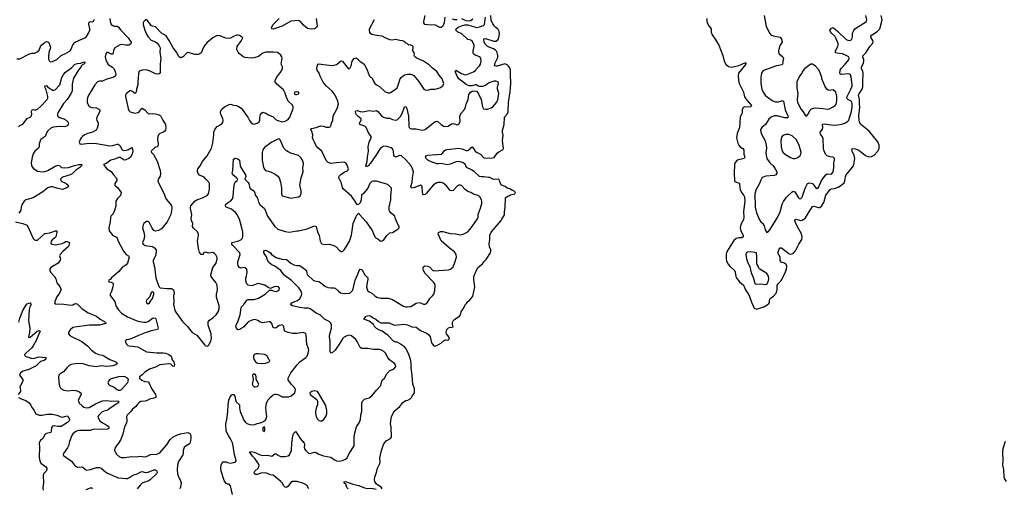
# Model space of a CAD drawing. Header units: inches. Extents: x 1834610 to 2027685, y 642842 to 774116.
# Tile 608 of 632: x 1992687 to 2006055, y 748956 to 755314. Entities that reach past the tile are written whole.
import ezdxf

# ---------------------------------------------------------------- set-up
doc = ezdxf.new("R2010")
doc.units = ezdxf.units.IN
doc.header["$MEASUREMENT"] = 0
for name, color, linetype in [('B9794', 7, 'Continuous'), ('B9795', 7, 'Continuous'), ('C0704', 7, 'Continuous'), ('C0705', 7, 'Continuous')]:
    doc.layers.add(name, color=color, linetype=linetype)

msp = doc.modelspace()

# ---------------------------------------------------------------- linework, layer by layer
at = {"layer": 'B9794', "color": 5}
for points, elevation in [([(1992890, 750000), (1992908, 749968), (1992920, 749960), (1992950, 749950), (1992990, 749947), (1993060, 749960), (1993130, 749963), (1993193, 749950), (1993250, 749924), (1993270, 749922), (1993330, 749938), (1993355, 749910), (1993361, 749890), (1993357, 749870), (1993334, 749850), (1993250, 749795), (1993210, 749793), (1993150, 749803), (1993130, 749799), (1993118, 749782), (1993115, 749730), (1993108, 749712), (1993050, 749700), (1993032, 749690), (1993002, 749630), (1992970, 749606), (1992954, 749586), (1992950, 749570), (1992955, 749515), (1992953, 749373), (1992959, 749330), (1992975, 749295), (1993039, 749250), (1993054, 749230), (1993055, 749210), (1993045, 749190), (1993012, 749150), (1993004, 749130), (1993009, 749030), (1993002, 748962), (1993006, 748930)], 220), ([(1993824, 750000), (1993801, 749990), (1993759, 749950), (1993747, 749930), (1993750, 749910), (1993775, 749870), (1993810, 749842), (1993870, 749814), (1993890, 749798), (1993898, 749790), (1993898, 749770), (1993895, 749765), (1993880, 749760), (1993788, 749752), (1993690, 749759), (1993650, 749741), (1993499, 749741), (1993470, 749736), (1993450, 749727), (1993410, 749696), (1993394, 749670), (1993363, 749590), (1993349, 749530), (1993336, 749504), (1993283, 749430), (1993276, 749410), (1993281, 749401), (1993390, 749322), (1993430, 749271), (1993470, 749244), (1993530, 749247), (1993543, 749243), (1993578, 749210), (1993590, 749204), (1993650, 749213), (1993730, 749238), (1993770, 749240), (1993794, 749230), (1993850, 749177), (1993879, 749159), (1993990, 749110), (1994030, 749100), (1994130, 749088), (1994150, 749090), (1994170, 749099), (1994224, 749136), (1994282, 749150), (1994330, 749178), (1994350, 749182), (1994390, 749172), (1994430, 749173), (1994510, 749208), (1994530, 749208), (1994550, 749190), (1994555, 749170), (1994545, 749150), (1994456, 749070), (1994430, 749052), (1994381, 749039), (1994350, 749024), (1994322, 748998), (1994283, 748950)], 240), ([(1994195, 750000), (1994170, 749970), (1994148, 749950), (1994137, 749930), (1994143, 749870), (1994139, 749841), (1994111, 749789), (1994085, 749690), (1994054, 749610), (1994030, 749570), (1993981, 749510), (1993976, 749470), (1993982, 749450), (1994000, 749420), (1994042, 749382), (1994070, 749372), (1994110, 749373), (1994210, 749389), (1994270, 749383), (1994330, 749390), (1994376, 749384), (1994410, 749387), (1994464, 749416), (1994550, 749421), (1994570, 749426), (1994590, 749439), (1994680, 749540), (1994730, 749617), (1994770, 749653), (1994830, 749683), (1994870, 749697), (1994970, 749712), (1994998, 749698), (1995012, 749670), (1995010, 749630), (1995001, 749579), (1994990, 749561), (1994946, 749534), (1994920, 749510), (1994905, 749470), (1994906, 749430), (1994902, 749410), (1994842, 749318), (1994830, 749270), (1994824, 749210), (1994830, 749150), (1994843, 749110), (1994866, 749070), (1994878, 749030), (1994872, 748970), (1994863, 748950)], 260), ([(1995577, 748870), (1995551, 748990), (1995530, 749013), (1995510, 749014), (1995490, 749023), (1995461, 749061), (1995423, 749190), (1995418, 749230), (1995420, 749270), (1995430, 749294), (1995450, 749314), (1995490, 749314), (1995510, 749305), (1995550, 749299), (1995611, 749309), (1995624, 749330), (1995623, 749350), (1995602, 749410), (1995585, 749530), (1995574, 749574), (1995550, 749628), (1995521, 749670), (1995490, 749730), (1995485, 749830), (1995499, 749890), (1995514, 749994), (1995514, 750000)], 260), ([(1995682, 750000), (1995730, 749881), (1995753, 749850), (1995782, 749830), (1995810, 749820), (1995850, 749818), (1995877, 749823), (1995910, 749836), (1995958, 749842), (1995999, 749861), (1996030, 749890), (1996043, 749930), (1996034, 750000)], 260), ([(1996611, 748950), (1996590, 748989), (1996569, 749009), (1996530, 749027), (1996450, 749046), (1996390, 749050), (1996370, 749033), (1996330, 748983), (1996310, 748968), (1996290, 748970), (1996271, 748991), (1996251, 749030), (1996232, 749050), (1996130, 749132), (1996090, 749139), (1996027, 749167), (1995959, 749161), (1995910, 749143), (1995890, 749142), (1995873, 749150), (1995870, 749170), (1995879, 749190), (1995927, 749233), (1995937, 749270), (1995922, 749302), (1995879, 749359), (1995849, 749390), (1995809, 749450), (1995830, 749454), (1995870, 749448), (1995950, 749412), (1995990, 749402), (1996050, 749405), (1996110, 749392), (1996150, 749424), (1996170, 749422), (1996210, 749394), (1996230, 749386), (1996290, 749387), (1996330, 749396), (1996352, 749410), (1996378, 749470), (1996383, 749570), (1996394, 749666), (1996410, 749706), (1996430, 749725), (1996450, 749706), (1996493, 749630), (1996547, 749570), (1996553, 749550), (1996550, 749510), (1996555, 749490), (1996570, 749467), (1996610, 749434), (1996630, 749430), (1996690, 749444), (1996710, 749442), (1996750, 749418), (1996810, 749398), (1996910, 749380), (1996960, 749340), (1996988, 749328), (1997030, 749326), (1997070, 749331), (1997110, 749350), (1997135, 749370), (1997160, 749430), (1997227, 749533), (1997228, 749650), (1997236, 749710), (1997261, 749790), (1997295, 749845), (1997315, 749890), (1997317, 749950), (1997330, 750000)], 240), ([(1996701, 750000), (1996701, 749999), (1996701, 749970), (1996712, 749930), (1996730, 749896), (1996750, 749877), (1996770, 749870), (1996790, 749873), (1996810, 749886), (1996842, 749930), (1996858, 749970), (1996858, 750000)], 260), ([(1997607, 748950), (1997595, 748970), (1997533, 749010), (1997508, 749048), (1997505, 749070), (1997510, 749110), (1997532, 749170), (1997546, 749230), (1997577, 749290), (1997581, 749310), (1997578, 749370), (1997601, 749470), (1997628, 749550), (1997662, 749598), (1997722, 749630), (1997733, 749650), (1997730, 749790), (1997723, 749830), (1997735, 749930), (1997769, 750000)], 220), ([(1997148, 748950), (1997130, 748968), (1997114, 749014), (1997089, 749031), (1997095, 749045), (1997110, 749050), (1997210, 749010), (1997290, 748993), (1997370, 748961), (1997410, 748955), (1997470, 748957), (1997526, 748946)], 220), ([(1993590, 748939), (1993650, 748963), (1993670, 748962), (1993675, 748955)], 220)]:
    msp.add_lwpolyline(points, dxfattribs=dict(at, elevation=elevation))
at = {"layer": 'B9794', "color": 5, "elevation": 260}
msp.add_lwpolyline([(1996010, 749788), (1995990, 749778), (1995987, 749770), (1995990, 749734), (1996010, 749725), (1996017, 749750), (1996017, 749770)], close=True, dxfattribs=at)
at = {"layer": 'B9795', "color": 5}
for points, elevation in [([(1992650, 754783), (1992690, 754782), (1992810, 754846), (1992850, 754858), (1992890, 754862), (1992923, 754877), (1992950, 754901), (1992967, 754950), (1992983, 754970), (1993019, 755001), (1993050, 755016), (1993070, 755015), (1993083, 755003), (1993102, 754950), (1993104, 754930), (1993083, 754870), (1993076, 754810), (1993078, 754778), (1993090, 754751), (1993110, 754744), (1993130, 754748), (1993190, 754773), (1993250, 754828), (1993310, 754854), (1993370, 754890), (1993387, 754913), (1993410, 754971), (1993441, 755010), (1993550, 755058), (1993571, 755069), (1993592, 755088), (1993620, 755130), (1993638, 755170), (1993640, 755190), (1993625, 755255), (1993624, 755270), (1993630, 755282), (1993650, 755289), (1993673, 755287), (1993687, 755293), (1993701, 755319)], 260), ([(1993909, 755330), (1993914, 755290), (1993928, 755250), (1993950, 755233), (1993970, 755226), (1994010, 755226), (1994030, 755213), (1994059, 755170), (1994160, 755070), (1994199, 755010), (1994197, 754990), (1994190, 754980), (1994170, 754968), (1994130, 754968), (1994070, 754979), (1994050, 754974), (1994010, 754952), (1993979, 754930), (1993966, 754914), (1993950, 754845), (1993930, 754846), (1993890, 754868), (1993870, 754870), (1993858, 754850), (1993849, 754809), (1993858, 754770), (1993874, 754730), (1993890, 754706), (1993948, 754668), (1993966, 754650), (1993982, 754610), (1993990, 754570), (1993987, 754553), (1993965, 754535), (1993890, 754511), (1993870, 754508), (1993830, 754487), (1993810, 754482), (1993770, 754482), (1993742, 754470), (1993708, 754432), (1993610, 754270), (1993603, 754230), (1993605, 754190), (1993610, 754170), (1993630, 754135), (1993664, 754124), (1993730, 754117), (1993762, 754101), (1993773, 754090), (1993777, 754070), (1993733, 753990), (1993728, 753970), (1993732, 753950), (1993752, 753910), (1993754, 753886), (1993740, 753840), (1993723, 753817), (1993675, 753790), (1993610, 753771), (1993567, 753750), (1993541, 753730), (1993523, 753710), (1993510, 753689), (1993496, 753650), (1993504, 753630), (1993523, 753623), (1993630, 753640), (1993730, 753636), (1993910, 753602), (1993950, 753607), (1994010, 753626), (1994024, 753624), (1994046, 753606), (1994078, 753550), (1994090, 753542), (1994110, 753538), (1994154, 753546), (1994210, 753579), (1994215, 753575), (1994221, 753530), (1994214, 753490), (1994191, 753450), (1994170, 753430), (1994130, 753412), (1994110, 753409), (1994090, 753417), (1994050, 753446), (1994030, 753445), (1993978, 753422), (1993926, 753410), (1993859, 753361), (1993825, 753350), (1993850, 753311), (1993871, 753290), (1993930, 753256), (1993961, 753210), (1994002, 753162), (1994007, 753150), (1994004, 753130), (1993977, 753090), (1993978, 753070), (1994015, 753035), (1994063, 752970), (1994056, 752930), (1994016, 752890), (1993991, 752850), (1993991, 752790), (1993973, 752727), (1993950, 752675), (1993925, 752650), (1993918, 752630), (1993914, 752570), (1993896, 752490), (1993901, 752450), (1993950, 752387), (1994001, 752361), (1994010, 752351), (1994025, 752310), (1994095, 752175), (1994134, 752130), (1994162, 752110), (1994173, 752090), (1994150, 752010), (1994134, 751990), (1994079, 751950), (1994028, 751892), (1993932, 751810), (1993913, 751787), (1993898, 751782), (1993894, 751770), (1993898, 751758), (1993930, 751754), (1993945, 751745), (1993954, 751734), (1993957, 751717), (1993953, 751690), (1993932, 751628), (1993914, 751590), (1993917, 751570), (1993977, 751490), (1993994, 751430), (1994024, 751384), (1994070, 751330), (1994150, 751281), (1994290, 751223), (1994370, 751208), (1994410, 751211), (1994430, 751218), (1994490, 751262), (1994510, 751270), (1994524, 751264), (1994533, 751253), (1994565, 751130), (1994559, 751110), (1994470, 751091), (1994390, 751067), (1994298, 751030), (1994210, 750987), (1994170, 750974), (1994131, 750969), (1994118, 750950), (1994138, 750910), (1994155, 750895), (1994171, 750891), (1994290, 750873), (1994410, 750806), (1994550, 750792), (1994634, 750794), (1994668, 750788), (1994711, 750770), (1994743, 750750), (1994757, 750697), (1994779, 750670), (1994790, 750630), (1994785, 750615), (1994771, 750609), (1994738, 750638), (1994710, 750645), (1994590, 750632), (1994530, 750600), (1994490, 750588), (1994451, 750570), (1994384, 750530), (1994361, 750510), (1994350, 750494), (1994314, 750470), (1994314, 750450), (1994344, 750424), (1994386, 750406), (1994430, 750401), (1994444, 750384), (1994476, 750310), (1994529, 750230), (1994536, 750210), (1994535, 750190), (1994510, 750178), (1994450, 750164), (1994410, 750143), (1994390, 750137), (1994333, 750133), (1994310, 750122), (1994290, 750104), (1994259, 750061), (1994219, 750030), (1994195, 750000)], 260), ([(1996034, 750000), (1996028, 750050), (1996036, 750110), (1996054, 750150), (1996090, 750192), (1996130, 750224), (1996150, 750232), (1996170, 750234), (1996190, 750230), (1996250, 750199), (1996290, 750195), (1996342, 750198), (1996372, 750210), (1996421, 750250), (1996432, 750290), (1996427, 750310), (1996415, 750330), (1996372, 750370), (1996330, 750429), (1996330, 750450), (1996370, 750522), (1996452, 750630), (1996490, 750673), (1996570, 750729), (1996590, 750750), (1996605, 750790), (1996611, 750830), (1996610, 750850), (1996587, 750910), (1996574, 751034), (1996570, 751050), (1996560, 751060), (1996530, 751068), (1996450, 751056), (1996390, 751056), (1996330, 751070), (1996287, 751090), (1996279, 751110), (1996272, 751152), (1996252, 751172), (1996230, 751171), (1996210, 751163), (1996170, 751135), (1996150, 751130), (1996130, 751138), (1996110, 751192), (1996090, 751213), (1996070, 751215), (1995983, 751203), (1995952, 751212), (1995930, 751230), (1995910, 751238), (1995870, 751244), (1995830, 751232), (1995790, 751214), (1995730, 751148), (1995675, 751110), (1995648, 751108), (1995630, 751130), (1995622, 751150), (1995625, 751170), (1995651, 751229), (1995680, 751310), (1995693, 751406), (1995700, 751420), (1995732, 751450), (1995770, 751510), (1995790, 751519), (1995870, 751518), (1995930, 751535), (1996021, 751590), (1996078, 751642), (1996110, 751646), (1996130, 751636), (1996170, 751628), (1996190, 751634), (1996209, 751650), (1996215, 751670), (1996202, 751690), (1996170, 751696), (1996142, 751690), (1996090, 751666), (1996059, 751679), (1996013, 751713), (1995930, 751734), (1995909, 751731), (1995850, 751707), (1995830, 751704), (1995790, 751712), (1995770, 751730), (1995756, 751770), (1995756, 751810), (1995767, 751833), (1995773, 751890), (1995769, 751930), (1995747, 751947), (1995730, 751950), (1995690, 751942), (1995670, 751952), (1995653, 751973), (1995647, 752007), (1995650, 752030), (1995680, 752130), (1995676, 752150), (1995580, 752250), (1995567, 752270), (1995565, 752290), (1995650, 752309), (1995691, 752329), (1995711, 752349), (1995718, 752370), (1995718, 752430), (1995700, 752510), (1995670, 752609), (1995637, 752677), (1995619, 752699), (1995562, 752742), (1995490, 752770), (1995480, 752790), (1995485, 752810), (1995509, 752830), (1995550, 752852), (1995577, 752883), (1995586, 752914), (1995592, 753028), (1995603, 753090), (1995612, 753108), (1995639, 753130), (1995649, 753150), (1995632, 753170), (1995582, 753210), (1995572, 753230), (1995579, 753270), (1995590, 753421), (1995610, 753437), (1995647, 753427), (1995669, 753409), (1995682, 753330), (1995689, 753310), (1995752, 753210), (1995755, 753185), (1995743, 753150), (1995787, 753107), (1995796, 753090), (1995810, 753030), (1995869, 752989), (1995890, 752930), (1995914, 752894), (1995930, 752836), (1995946, 752806), (1996012, 752752), (1996052, 752650), (1996150, 752508), (1996190, 752471), (1996290, 752439), (1996350, 752430), (1996450, 752447), (1996473, 752447), (1996530, 752464), (1996554, 752466), (1996590, 752476), (1996690, 752516), (1996710, 752506), (1996732, 752430), (1996752, 752390), (1996767, 752307), (1996782, 752282), (1996790, 752274), (1996830, 752266), (1996892, 752270), (1996951, 752250), (1996984, 752230), (1997030, 752181), (1997053, 752167), (1997070, 752171), (1997090, 752191), (1997120, 752230), (1997165, 752310), (1997190, 752391), (1997216, 752550), (1997250, 752636), (1997270, 752672), (1997290, 752691), (1997301, 752670), (1997390, 752570), (1997474, 752454), (1997510, 752367), (1997527, 752350), (1997550, 752339), (1997577, 752317), (1997590, 752311), (1997610, 752313), (1997630, 752327), (1997670, 752384), (1997710, 752424), (1997750, 752425), (1997819, 752470), (1997837, 752490), (1997839, 752510), (1997806, 752566), (1997787, 752610), (1997778, 752650), (1997730, 752690), (1997712, 752710), (1997704, 752730), (1997703, 752770), (1997725, 752870), (1997725, 752930), (1997735, 753010), (1997733, 753030), (1997690, 753072), (1997670, 753084), (1997590, 753103), (1997530, 753124), (1997490, 753125), (1997470, 753117), (1997442, 753090), (1997412, 753028), (1997396, 753004), (1997360, 752960), (1997329, 752931), (1997324, 752870), (1997311, 752830), (1997290, 752809), (1997270, 752802), (1997238, 752858), (1997190, 752919), (1997078, 753018), (1997070, 753034), (1997056, 753096), (1997020, 753170), (1997024, 753190), (1997046, 753214), (1997090, 753245), (1997141, 753270), (1997149, 753290), (1997130, 753348), (1997121, 753361), (1997110, 753374), (1997090, 753379), (1996987, 753373), (1996910, 753363), (1996877, 753377), (1996850, 753404), (1996787, 753530), (1996735, 753575), (1996717, 753597), (1996697, 753630), (1996691, 753650), (1996670, 753690), (1996664, 753710), (1996665, 753750), (1996649, 753809), (1996635, 753830), (1996650, 753839), (1996710, 753850), (1996770, 753874), (1996809, 753869), (1996850, 753855), (1996890, 753856), (1996910, 753867), (1996918, 753910), (1996936, 753950), (1996941, 754010), (1996996, 754110), (1997015, 754170), (1997007, 754210), (1996970, 754290), (1996930, 754344), (1996853, 754410), (1996806, 754466), (1996766, 754546), (1996754, 754590), (1996727, 754630), (1996723, 754650), (1996730, 754696), (1996739, 754710), (1996750, 754716), (1996810, 754704), (1996927, 754693), (1996950, 754696), (1996990, 754708), (1997050, 754757), (1997070, 754751), (1997080, 754740), (1997150, 754647), (1997170, 754651), (1997187, 754690), (1997202, 754750), (1997210, 754763), (1997230, 754787), (1997255, 754795), (1997279, 754779), (1997310, 754747), (1997346, 754726), (1997363, 754710), (1997394, 754654), (1997436, 754550), (1997450, 754536), (1997470, 754530), (1997495, 754470), (1997508, 754450), (1997530, 754430), (1997570, 754406), (1997650, 754336), (1997690, 754320), (1997710, 754322), (1997730, 754330), (1997791, 754370), (1997810, 754390), (1997819, 754410), (1997851, 754510), (1997864, 754530), (1997910, 754564), (1997950, 754574), (1997997, 754577), (1998012, 754572), (1998036, 754556), (1998056, 754536), (1998100, 754480), (1998163, 754383), (1998172, 754372), (1998190, 754363), (1998230, 754360), (1998270, 754370), (1998327, 754373), (1998392, 754388), (1998430, 754416), (1998444, 754450), (1998438, 754470), (1998421, 754510), (1998381, 754561), (1998352, 754610), (1998290, 754655), (1998250, 754695), (1998170, 754750), (1998081, 754790), (1998053, 754810), (1998043, 754830), (1998049, 754850), (1998041, 754870), (1998026, 754890), (1998029, 754950), (1998020, 754960), (1997990, 754975), (1997970, 754968), (1997949, 754989), (1997930, 754995), (1997914, 755014), (1997890, 755027), (1997850, 755031), (1997790, 755046), (1997750, 755038), (1997710, 755042), (1997650, 755067), (1997610, 755091), (1997530, 755100), (1997470, 755115), (1997450, 755127), (1997442, 755142), (1997434, 755170), (1997435, 755190), (1997504, 755316)], 260), ([(1997330, 750000), (1997333, 750010), (1997333, 750110), (1997343, 750137), (1997370, 750163), (1997430, 750184), (1997470, 750210), (1997530, 750289), (1997592, 750350), (1997598, 750390), (1997610, 750423), (1997640, 750450), (1997671, 750509), (1997710, 750553), (1997750, 750569), (1997770, 750582), (1997781, 750590), (1997793, 750610), (1997787, 750630), (1997774, 750650), (1997725, 750685), (1997704, 750704), (1997685, 750730), (1997652, 750790), (1997630, 750813), (1997600, 750830), (1997570, 750838), (1997490, 750841), (1997410, 750854), (1997330, 750852), (1997308, 750868), (1997268, 750948), (1997250, 750974), (1997190, 751023), (1997170, 751032), (1997130, 751026), (1997090, 751005), (1997070, 750983), (1997030, 750914), (1996970, 750832), (1996930, 750795), (1996910, 750788), (1996903, 750810), (1996901, 750950), (1996893, 751010), (1996893, 751030), (1996919, 751130), (1996920, 751170), (1996910, 751197), (1996890, 751218), (1996825, 751250), (1996770, 751305), (1996710, 751333), (1996630, 751391), (1996610, 751400), (1996550, 751398), (1996490, 751409), (1996392, 751432), (1996367, 751447), (1996365, 751450), (1996381, 751470), (1996410, 751488), (1996458, 751502), (1996489, 751530), (1996513, 751570), (1996516, 751590), (1996507, 751630), (1996477, 751677), (1996377, 751777), (1996275, 751850), (1996232, 751912), (1996152, 751972), (1996110, 751990), (1996070, 752021), (1996051, 752050), (1996037, 752097), (1996002, 752150), (1996003, 752170), (1996010, 752181), (1996030, 752186), (1996070, 752166), (1996090, 752151), (1996107, 752130), (1996169, 752089), (1996247, 752067), (1996310, 752059), (1996370, 752010), (1996410, 751987), (1996450, 751977), (1996490, 751977), (1996559, 751930), (1996580, 751910), (1996585, 751870), (1996594, 751850), (1996670, 751780), (1996690, 751770), (1996750, 751760), (1996770, 751749), (1996830, 751698), (1996870, 751681), (1996910, 751674), (1996950, 751676), (1996970, 751669), (1997013, 751630), (1997044, 751610), (1997090, 751601), (1997170, 751604), (1997210, 751642), (1997242, 751779), (1997279, 751861), (1997295, 751910), (1997310, 751931), (1997330, 751923), (1997371, 751851), (1997412, 751810), (1997413, 751790), (1997403, 751750), (1997396, 751690), (1997410, 751640), (1997430, 751620), (1997470, 751602), (1997508, 751568), (1997537, 751550), (1997590, 751535), (1997694, 751534), (1997750, 751517), (1997887, 751430), (1997930, 751417), (1997950, 751416), (1997997, 751423), (1998071, 751469), (1998110, 751476), (1998130, 751473), (1998170, 751456), (1998190, 751453), (1998218, 751470), (1998253, 751530), (1998290, 751565), (1998310, 751590), (1998322, 751638), (1998326, 751706), (1998321, 751730), (1998310, 751746), (1998190, 751870), (1998169, 751911), (1998164, 751930), (1998164, 751956), (1998173, 751967), (1998187, 751973), (1998230, 751970), (1998256, 751956), (1998290, 751916), (1998310, 751905), (1998510, 751920), (1998536, 751930), (1998570, 751960), (1998590, 752004), (1998617, 752090), (1998614, 752130), (1998590, 752164), (1998519, 752219), (1998410, 752313), (1998369, 752410), (1998373, 752427), (1998401, 752439), (1998430, 752441), (1998530, 752413), (1998607, 752407), (1998670, 752396), (1998710, 752403), (1998770, 752436), (1998804, 752470), (1998837, 752523), (1998903, 752610), (1998910, 752630), (1998910, 752670), (1998914, 752686), (1998943, 752757), (1998962, 752818), (1998963, 752850), (1998958, 752870), (1998934, 752910), (1998921, 752921), (1998907, 752930), (1998850, 752945), (1998810, 752968), (1998770, 752983), (1998733, 753010), (1998690, 753061), (1998670, 753068), (1998650, 753068), (1998630, 753061), (1998570, 752998), (1998550, 752990), (1998530, 752997), (1998481, 753061), (1998436, 753096), (1998410, 753106), (1998370, 753106), (1998350, 753100), (1998307, 753073), (1998249, 753010), (1998210, 752960), (1998190, 752941), (1998170, 752937), (1998161, 752950), (1998156, 752970), (1998153, 753050), (1998142, 753062), (1998127, 753067), (1998050, 753036), (1998007, 753027), (1997997, 753050), (1998014, 753110), (1998019, 753170), (1998033, 753250), (1998022, 753290), (1998000, 753330), (1997930, 753413), (1997870, 753468), (1997850, 753473), (1997790, 753450), (1997777, 753457), (1997768, 753468), (1997760, 753530), (1997750, 753561), (1997730, 753574), (1997670, 753594), (1997630, 753596), (1997590, 753576), (1997570, 753553), (1997530, 753483), (1997450, 753366), (1997418, 753330), (1997390, 753317), (1997385, 753330), (1997404, 753390), (1997409, 753449), (1997423, 753530), (1997416, 753590), (1997431, 753650), (1997460, 753710), (1997460, 753730), (1997421, 753781), (1997390, 753850), (1997373, 753870), (1997303, 753890), (1997301, 753910), (1997325, 753950), (1997324, 753970), (1997280, 754000), (1997261, 754021), (1997250, 754042), (1997248, 754070), (1997250, 754076), (1997270, 754082), (1997309, 754069), (1997345, 754065), (1997430, 754083), (1997490, 754071), (1997530, 754080), (1997550, 754070), (1997598, 754010), (1997628, 753990), (1997670, 753980), (1997710, 753978), (1997750, 753960), (1997790, 753953), (1997810, 753957), (1997858, 754002), (1997879, 754041), (1997910, 754130), (1997930, 754134), (1997942, 754110), (1997966, 754006), (1997969, 753870), (1997975, 753850), (1997990, 753836), (1998010, 753832), (1998070, 753832), (1998150, 753816), (1998194, 753826), (1998310, 753920), (1998330, 753934), (1998350, 753938), (1998370, 753930), (1998410, 753893), (1998443, 753870), (1998470, 753863), (1998502, 753870), (1998550, 753901), (1998570, 753907), (1998630, 753887), (1998650, 753898), (1998665, 753930), (1998661, 754010), (1998683, 754050), (1998722, 754090), (1998735, 754110), (1998750, 754170), (1998774, 754230), (1998783, 754297), (1998808, 754330), (1998830, 754346), (1998850, 754351), (1998890, 754345), (1998910, 754318), (1998951, 754230), (1998970, 754131), (1998986, 754106), (1999010, 754101), (1999038, 754102), (1999090, 754119), (1999110, 754132), (1999164, 754196), (1999179, 754230), (1999190, 754310), (1999187, 754330), (1999172, 754370), (1999175, 754405), (1999189, 754450), (1999181, 754470), (1999150, 754481), (1999130, 754479), (1999070, 754461), (1999050, 754451), (1999010, 754419), (1998970, 754409), (1998930, 754409), (1998910, 754414), (1998890, 754429), (1998870, 754431), (1998824, 754416), (1998790, 754417), (1998750, 754436), (1998650, 754513), (1998625, 754550), (1998601, 754610), (1998610, 754627), (1998683, 754583), (1998730, 754567), (1998756, 754570), (1998850, 754606), (1998879, 754630), (1998891, 754649), (1998930, 754686), (1998943, 754710), (1998950, 754750), (1998947, 754790), (1998936, 754810), (1998870, 754833), (1998850, 754850), (1998843, 754863), (1998843, 754890), (1998858, 754950), (1998857, 754970), (1998830, 755026), (1998810, 755036), (1998770, 755046), (1998690, 755120), (1998629, 755150), (1998610, 755170), (1998614, 755190), (1998637, 755210), (1998670, 755228), (1998730, 755243), (1998770, 755244), (1998890, 755210), (1998930, 755218), (1998984, 755236), (1998997, 755250), (1999012, 755350)], 240), ([(1996710, 755330), (1996724, 755230), (1996716, 755210), (1996690, 755192), (1996645, 755185), (1996595, 755195), (1996540, 755240), (1996500, 755290), (1996470, 755301), (1996370, 755293), (1996250, 755226), (1996130, 755187), (1996108, 755188), (1996106, 755210), (1996127, 755250), (1996210, 755330)], 260), ([(1997769, 750000), (1997770, 750003), (1997850, 750064), (1997890, 750121), (1997905, 750135), (1997930, 750146), (1997955, 750150), (1997989, 750170), (1998008, 750190), (1998015, 750205), (1998049, 750250), (1998046, 750310), (1998026, 750370), (1998016, 750490), (1998000, 750590), (1998002, 750650), (1997998, 750690), (1997971, 750771), (1997932, 750850), (1997910, 750875), (1997842, 750922), (1997810, 750937), (1997790, 750938), (1997761, 750950), (1997689, 751030), (1997610, 751089), (1997570, 751101), (1997530, 751122), (1997505, 751150), (1997490, 751177), (1997430, 751225), (1997358, 751250), (1997393, 751290), (1997410, 751298), (1997430, 751300), (1997450, 751294), (1997475, 751275), (1997524, 751250), (1997558, 751218), (1997590, 751200), (1997703, 751203), (1997770, 751169), (1997910, 751182), (1997950, 751172), (1998010, 751147), (1998070, 751142), (1998130, 751096), (1998217, 751057), (1998240, 751040), (1998258, 751010), (1998280, 750930), (1998290, 750911), (1998310, 750891), (1998330, 750888), (1998350, 750894), (1998412, 750928), (1998443, 750957), (1998469, 750971), (1998490, 750967), (1998510, 750972), (1998522, 750990), (1998515, 751010), (1998482, 751050), (1998479, 751070), (1998487, 751110), (1998510, 751135), (1998530, 751141), (1998550, 751138), (1998573, 751147), (1998563, 751183), (1998562, 751210), (1998574, 751230), (1998594, 751250), (1998659, 751290), (1998673, 751310), (1998679, 751350), (1998708, 751390), (1998738, 751450), (1998755, 751465), (1998769, 751490), (1998784, 751496), (1998813, 751527), (1998837, 751563), (1998865, 751690), (1998853, 751790), (1998854, 751830), (1998861, 751850), (1998909, 751950), (1998970, 752001), (1998989, 752030), (1999018, 752062), (1999078, 752150), (1999084, 752170), (1999083, 752190), (1999064, 752230), (1999061, 752270), (1999070, 752330), (1999070, 752391), (1999090, 752431), (1999226, 752590), (1999232, 752608), (1999265, 752655), (1999269, 752671), (1999267, 752710), (1999280, 752760), (1999283, 752897), (1999310, 752918), (1999330, 752922), (1999350, 752938), (1999408, 752950), (1999418, 752970), (1999395, 752990), (1999370, 752999), (1999350, 753014), (1999306, 753026), (1999278, 753050), (1999230, 753069), (1999210, 753099), (1999202, 753130), (1999190, 753152), (1999126, 753146), (1999109, 753149), (1999071, 753171), (1999050, 753171), (1998990, 753184), (1998950, 753181), (1998930, 753185), (1998855, 753255), (1998819, 753279), (1998755, 753310), (1998734, 753354), (1998697, 753377), (1998650, 753389), (1998615, 753385), (1998530, 753352), (1998490, 753345), (1998410, 753362), (1998370, 753357), (1998350, 753360), (1998265, 753390), (1998226, 753410), (1998204, 753430), (1998195, 753450), (1998208, 753470), (1998226, 753474), (1998411, 753489), (1998433, 753506), (1998450, 753533), (1998470, 753546), (1998490, 753552), (1998650, 753569), (1998690, 753562), (1998750, 753540), (1998770, 753538), (1998791, 753549), (1998810, 753577), (1998830, 753591), (1998850, 753568), (1998870, 753530), (1998890, 753515), (1998943, 753490), (1998990, 753440), (1999090, 753434), (1999130, 753444), (1999170, 753502), (1999190, 753523), (1999250, 753552), (1999254, 753570), (1999243, 753670), (1999251, 753749), (1999242, 753790), (1999242, 753810), (1999263, 753890), (1999269, 753990), (1999307, 754033), (1999317, 754063), (1999324, 754190), (1999346, 754334), (1999357, 754450), (1999357, 754490), (1999349, 754530), (1999350, 754630), (1999341, 754661), (1999324, 754684), (1999303, 754703), (1999273, 754713), (1999170, 754685), (1999150, 754683), (1999135, 754690), (1999142, 754730), (1999179, 754801), (1999180, 754830), (1999163, 754883), (1999144, 754904), (1999118, 754918), (1999040, 754950), (1999010, 754976), (1998993, 755010), (1998987, 755053), (1999010, 755060), (1999122, 755022), (1999157, 755023), (1999179, 755041), (1999186, 755054), (1999195, 755090), (1999199, 755130), (1999196, 755156), (1999183, 755183), (1999150, 755207), (1999128, 755230), (1999110, 755260), (1999090, 755309), (1999084, 755370)], 220), ([(1998457, 755350), (1998448, 755270), (1998432, 755228), (1998410, 755210), (1998392, 755208), (1998330, 755240), (1998223, 755243), (1998188, 755250), (1998174, 755270), (1998172, 755290), (1998190, 755370)], 240), ([(1998626, 755314), (1998590, 755311), (1998563, 755323)], 240), ([(1998841, 755319), (1998810, 755297), (1998790, 755293), (1998750, 755297), (1998690, 755327)], 240), ([(1992670, 753862), (1992690, 753878), (1992730, 753898), (1992788, 753972), (1992830, 753992), (1992847, 754010), (1992851, 754031), (1992848, 754070), (1992853, 754087), (1992870, 754096), (1992890, 754090), (1992910, 754092), (1992930, 754102), (1992970, 754136), (1993061, 754230), (1993069, 754250), (1993067, 754270), (1993044, 754364), (1993033, 754390), (1993030, 754418), (1993050, 754421), (1993064, 754404), (1993130, 754359), (1993150, 754356), (1993170, 754364), (1993232, 754430), (1993259, 754530), (1993281, 754570), (1993310, 754604), (1993394, 754666), (1993430, 754704), (1993442, 754710), (1993470, 754720), (1993516, 754724), (1993550, 754739), (1993570, 754742), (1993573, 754733), (1993574, 754730), (1993556, 754710), (1993526, 754694), (1993517, 754670), (1993490, 754639), (1993418, 754522), (1993400, 754440), (1993397, 754350), (1993383, 754310), (1993330, 754232), (1993281, 754179), (1993204, 754050), (1993198, 754030), (1993202, 754010), (1993210, 754000), (1993228, 753988), (1993287, 753967), (1993319, 753950), (1993341, 753930), (1993350, 753910), (1993346, 753890), (1993330, 753872), (1993310, 753863), (1993290, 753860), (1993230, 753865), (1993142, 753858), (1993110, 753842), (1993070, 753806), (1993055, 753790), (1993043, 753750), (1993032, 753730), (1992990, 753703), (1992975, 753690), (1992964, 753670), (1992952, 753630), (1992951, 753590), (1992942, 753570), (1992892, 753528), (1992870, 753495), (1992855, 753450), (1992844, 753370), (1992849, 753329), (1992870, 753298), (1992930, 753261), (1992990, 753250), (1993030, 753252), (1993070, 753266), (1993170, 753327), (1993210, 753341), (1993230, 753333), (1993256, 753310), (1993290, 753303), (1993351, 753309), (1993430, 753337), (1993490, 753350), (1993531, 753350), (1993528, 753330), (1993505, 753310), (1993447, 753273), (1993397, 753223), (1993370, 753208), (1993270, 753177), (1993257, 753170), (1993240, 753150), (1993245, 753130), (1993250, 753125), (1993318, 753090), (1993346, 753070), (1993348, 753050), (1993329, 753031), (1993268, 753012), (1993190, 753026), (1993130, 753045), (1993110, 753047), (1993097, 753043), (1993070, 753031), (1993000, 752980), (1992870, 752896), (1992770, 752868), (1992747, 752850), (1992722, 752810), (1992708, 752770), (1992704, 752730), (1992675, 752690)], 240), ([(1992631, 752570), (1992730, 752547), (1992785, 752525), (1992798, 752510), (1992870, 752347), (1992888, 752328), (1992902, 752322), (1992930, 752322), (1993029, 752411), (1993096, 752424), (1993171, 752451), (1993191, 752451), (1993191, 752431), (1993176, 752370), (1993161, 752350), (1993130, 752330), (1993116, 752310), (1993108, 752290), (1993116, 752276), (1993128, 752268), (1993170, 752261), (1993264, 752276), (1993291, 752289), (1993310, 752304), (1993330, 752304), (1993365, 752290), (1993356, 752250), (1993343, 752230), (1993273, 752170), (1993236, 752130), (1993227, 752110), (1993242, 752070), (1993238, 752050), (1993207, 752010), (1993109, 751951), (1993097, 751930), (1993094, 751910), (1993103, 751890), (1993159, 751830), (1993176, 751796), (1993190, 751745), (1993232, 751692), (1993248, 751650), (1993219, 751590), (1993186, 751550), (1993161, 751470), (1993170, 751458), (1993177, 751457), (1993288, 751452), (1993379, 751441), (1993410, 751444), (1993430, 751457), (1993450, 751461), (1993470, 751452), (1993530, 751396), (1993617, 751337), (1993730, 751290), (1993779, 751250), (1993853, 751210), (1993858, 751190), (1993770, 751171), (1993632, 751168), (1993437, 751143), (1993410, 751136), (1993370, 751105), (1993349, 751071), (1993348, 751050), (1993367, 751030), (1993399, 751010), (1993530, 750949), (1993607, 750887), (1993660, 750830), (1993718, 750790), (1993759, 750770), (1993810, 750761), (1993830, 750753), (1993910, 750703), (1993991, 750670), (1994015, 750650), (1993991, 750630), (1993950, 750617), (1993870, 750610), (1993790, 750617), (1993730, 750602), (1993630, 750618), (1993550, 750643), (1993465, 750650), (1993386, 750634), (1993358, 750622), (1993330, 750597), (1993282, 750538), (1993236, 750510), (1993224, 750496), (1993214, 750466), (1993217, 750390), (1993225, 750345), (1993244, 750310), (1993288, 750288), (1993350, 750278), (1993410, 750285), (1993450, 750283), (1993491, 750270), (1993510, 750257), (1993517, 750250), (1993520, 750230), (1993481, 750150), (1993496, 750110), (1993534, 750074), (1993558, 750058), (1993589, 750049), (1993630, 750053), (1993717, 750103), (1993810, 750142), (1993870, 750146), (1993930, 750136), (1994010, 750142), (1994030, 750138), (1994038, 750130), (1994020, 750110), (1993917, 750043), (1993890, 750020), (1993870, 750010), (1993830, 750003), (1993824, 750000)], 240), ([(1992673, 751210), (1992690, 751265), (1992730, 751367), (1992770, 751436), (1992790, 751459), (1992810, 751466), (1992830, 751471), (1992839, 751459), (1992841, 751450), (1992824, 751416), (1992816, 751384), (1992808, 751230), (1992824, 751130), (1992819, 751070), (1992805, 751005), (1992810, 751001), (1992830, 751007), (1992924, 751090), (1992950, 751097), (1992965, 751090), (1992940, 751040), (1992910, 750962), (1992870, 750891), (1992850, 750862), (1992768, 750790), (1992753, 750770), (1992756, 750756), (1992761, 750750), (1992843, 750723), (1992870, 750719), (1992950, 750740), (1993042, 750730), (1993041, 750710), (1993019, 750690), (1992970, 750678), (1992910, 750619), (1992810, 750569), (1992733, 750547), (1992698, 750522), (1992685, 750490), (1992728, 750430), (1992730, 750410), (1992696, 750350), (1992690, 750330), (1992699, 750290), (1992699, 750270), (1992668, 750230)], 220), ([(1995514, 750000), (1995515, 750090), (1995528, 750150), (1995545, 750195), (1995561, 750219), (1995570, 750228), (1995590, 750227), (1995606, 750206), (1995615, 750155), (1995626, 750130), (1995669, 750090), (1995669, 750050), (1995676, 750016), (1995682, 750000)], 260), ([(1996858, 750000), (1996858, 750010), (1996841, 750081), (1996750, 750244), (1996730, 750269), (1996690, 750278), (1996651, 750270), (1996627, 750250), (1996631, 750230), (1996719, 750159), (1996727, 750150), (1996731, 750131), (1996728, 750090), (1996710, 750042), (1996701, 750000)], 260), ([(1992671, 750190), (1992705, 750170), (1992770, 750148), (1992816, 750116), (1992833, 750093), (1992851, 750050), (1992879, 750019), (1992890, 750000)], 220)]:
    msp.add_lwpolyline(points, dxfattribs=dict(at, elevation=elevation))
for points, elevation in [([(1994410, 755312), (1994394, 755310), (1994370, 755289), (1994362, 755270), (1994363, 755250), (1994386, 755170), (1994412, 755110), (1994430, 755080), (1994470, 755038), (1994532, 755012), (1994554, 754994), (1994580, 754960), (1994593, 754930), (1994590, 754870), (1994604, 754790), (1994594, 754710), (1994592, 754590), (1994570, 754575), (1994530, 754580), (1994450, 754621), (1994410, 754632), (1994350, 754631), (1994322, 754618), (1994310, 754610), (1994299, 754581), (1994290, 754470), (1994292, 754430), (1994273, 754370), (1994270, 754329), (1994250, 754312), (1994210, 754344), (1994190, 754353), (1994181, 754350), (1994134, 754310), (1994125, 754290), (1994125, 754270), (1994158, 754110), (1994170, 754081), (1994185, 754065), (1994250, 754048), (1994290, 754053), (1994313, 754067), (1994330, 754099), (1994350, 754113), (1994384, 754090), (1994430, 754042), (1994450, 754036), (1994490, 754041), (1994530, 754038), (1994568, 754028), (1994594, 754014), (1994604, 754004), (1994630, 753950), (1994667, 753890), (1994673, 753847), (1994665, 753810), (1994639, 753790), (1994590, 753768), (1994572, 753750), (1994563, 753730), (1994558, 753690), (1994565, 753630), (1994563, 753597), (1994553, 753587), (1994530, 753585), (1994520, 753579), (1994472, 753530), (1994478, 753510), (1994505, 753485), (1994554, 753394), (1994596, 753270), (1994598, 753230), (1994594, 753190), (1994568, 753150), (1994563, 753130), (1994568, 753110), (1994650, 752951), (1994658, 752918), (1994677, 752877), (1994730, 752816), (1994746, 752790), (1994752, 752770), (1994752, 752752), (1994737, 752670), (1994690, 752570), (1994610, 752476), (1994570, 752452), (1994530, 752444), (1994510, 752453), (1994487, 752487), (1994450, 752559), (1994430, 752578), (1994410, 752578), (1994374, 752550), (1994362, 752530), (1994354, 752490), (1994373, 752430), (1994379, 752381), (1994371, 752330), (1994353, 752290), (1994362, 752270), (1994390, 752251), (1994490, 752235), (1994518, 752218), (1994539, 752190), (1994541, 752170), (1994529, 752110), (1994523, 752090), (1994498, 752050), (1994497, 752030), (1994519, 751959), (1994537, 751810), (1994574, 751694), (1994594, 751674), (1994690, 751666), (1994750, 751666), (1994775, 751650), (1994782, 751610), (1994775, 751565), (1994779, 751490), (1994775, 751450), (1994793, 751370), (1994805, 751345), (1994899, 751219), (1994966, 751150), (1995030, 751068), (1995090, 751033), (1995200, 750900), (1995210, 750891), (1995230, 750884), (1995250, 750895), (1995261, 750910), (1995281, 750950), (1995292, 750990), (1995286, 751050), (1995247, 751167), (1995247, 751213), (1995263, 751237), (1995310, 751267), (1995355, 751310), (1995380, 751350), (1995395, 751390), (1995395, 751430), (1995360, 751550), (1995361, 751590), (1995374, 751650), (1995366, 751710), (1995350, 751750), (1995295, 751815), (1995286, 751830), (1995284, 751850), (1995308, 751950), (1995352, 752010), (1995370, 752070), (1995369, 752089), (1995350, 752125), (1995330, 752143), (1995310, 752153), (1995250, 752144), (1995210, 752159), (1995190, 752157), (1995183, 752150), (1995176, 752130), (1995170, 752127), (1995150, 752130), (1995130, 752157), (1995114, 752210), (1995102, 752310), (1995115, 752390), (1995113, 752410), (1995098, 752438), (1995045, 752485), (1995035, 752510), (1995038, 752550), (1995020, 752590), (1995016, 752610), (1995025, 752670), (1995008, 752750), (1995007, 752770), (1995011, 752790), (1995070, 752856), (1995091, 752869), (1995170, 752898), (1995231, 752929), (1995250, 752953), (1995264, 753016), (1995266, 753070), (1995263, 753090), (1995253, 753110), (1995212, 753150), (1995190, 753178), (1995130, 753205), (1995110, 753226), (1995100, 753250), (1995099, 753270), (1995105, 753290), (1995135, 753330), (1995168, 753392), (1995230, 753467), (1995291, 753569), (1995310, 753642), (1995324, 753750), (1995324, 753790), (1995335, 753825), (1995370, 753863), (1995425, 753895), (1995443, 753917), (1995451, 753950), (1995447, 753970), (1995417, 754030), (1995411, 754050), (1995412, 754070), (1995430, 754100), (1995467, 754133), (1995530, 754164), (1995550, 754167), (1995590, 754154), (1995630, 754149), (1995658, 754138), (1995693, 754113), (1995713, 754093), (1995730, 754070), (1995751, 754030), (1995783, 753990), (1995806, 753946), (1995830, 753915), (1995850, 753899), (1995870, 753896), (1995910, 753908), (1995936, 753930), (1995946, 753950), (1995947, 753990), (1995955, 754026), (1995970, 754046), (1995990, 754059), (1996030, 754045), (1996064, 754024), (1996130, 753996), (1996170, 753957), (1996190, 753945), (1996250, 753927), (1996290, 753936), (1996330, 753958), (1996353, 753990), (1996400, 754110), (1996401, 754130), (1996390, 754153), (1996330, 754210), (1996304, 754270), (1996290, 754319), (1996270, 754361), (1996179, 754439), (1996155, 754470), (1996155, 754490), (1996163, 754510), (1996187, 754550), (1996235, 754610), (1996253, 754653), (1996253, 754673), (1996235, 754710), (1996252, 754790), (1996248, 754808), (1996230, 754834), (1996201, 754861), (1996187, 754867), (1996130, 754875), (1996030, 754874), (1995990, 754861), (1995930, 754815), (1995870, 754798), (1995830, 754792), (1995743, 754803), (1995716, 754816), (1995672, 754850), (1995653, 754873), (1995635, 754910), (1995641, 754950), (1995698, 755030), (1995709, 755050), (1995715, 755070), (1995712, 755072), (1995670, 755101), (1995650, 755104), (1995630, 755102), (1995590, 755087), (1995550, 755062), (1995510, 755059), (1995470, 755067), (1995410, 755094), (1995370, 755098), (1995350, 755091), (1995310, 755066), (1995230, 755003), (1995201, 754970), (1995176, 754930), (1995153, 754867), (1995131, 754849), (1995110, 754841), (1995070, 754843), (1994970, 754869), (1994950, 754859), (1994910, 754814), (1994890, 754801), (1994870, 754798), (1994850, 754809), (1994841, 754821), (1994821, 754870), (1994772, 754932), (1994718, 755030), (1994674, 755094), (1994610, 755129), (1994530, 755215), (1994490, 755225), (1994470, 755237), (1994424, 755304)], 280), ([(1996450, 754336), (1996422, 754330), (1996412, 754310), (1996430, 754298), (1996450, 754298), (1996470, 754306), (1996478, 754310), (1996478, 754330)], 280), ([(1996210, 753696), (1996190, 753692), (1996108, 753650), (1996030, 753595), (1996010, 753578), (1995990, 753550), (1995980, 753510), (1995977, 753410), (1995998, 753310), (1996010, 753284), (1996026, 753270), (1996091, 753251), (1996157, 753217), (1996190, 753192), (1996209, 753170), (1996229, 753111), (1996240, 753030), (1996243, 752950), (1996250, 752926), (1996370, 752893), (1996470, 752909), (1996497, 752923), (1996508, 752950), (1996508, 752990), (1996491, 753070), (1996507, 753170), (1996535, 753250), (1996532, 753310), (1996540, 753350), (1996534, 753390), (1996510, 753434), (1996474, 753470), (1996370, 753502), (1996330, 753520), (1996310, 753534), (1996275, 753570), (1996224, 753684)], 280), ([(1994490, 751622), (1994470, 751608), (1994451, 751549), (1994410, 751508), (1994404, 751490), (1994407, 751470), (1994430, 751459), (1994450, 751471), (1994463, 751497), (1994490, 751531), (1994509, 751590), (1994508, 751610), (1994499, 751619)], 280), ([(1995930, 750782), (1995899, 750781), (1995871, 750770), (1995863, 750750), (1995862, 750730), (1995867, 750710), (1995890, 750670), (1995915, 750655), (1995970, 750649), (1996030, 750653), (1996075, 750670), (1996082, 750690), (1996070, 750702), (1996050, 750745), (1996030, 750762), (1996010, 750770)], 280), ([(1995870, 750509), (1995848, 750490), (1995855, 750430), (1995843, 750370), (1995851, 750350), (1995870, 750334), (1995890, 750331), (1995910, 750338), (1995926, 750350), (1995934, 750370), (1995897, 750430), (1995898, 750470), (1995893, 750490)], 280), ([(1994110, 750471), (1994030, 750470), (1993930, 750440), (1993911, 750430), (1993891, 750410), (1993883, 750390), (1993894, 750370), (1993914, 750350), (1993970, 750326), (1994016, 750290), (1994030, 750285), (1994050, 750285), (1994070, 750297), (1994153, 750390), (1994161, 750410), (1994162, 750430), (1994149, 750450)], 260)]:
    msp.add_lwpolyline(points, close=True, dxfattribs=dict(at, elevation=elevation))
at = {"layer": 'C0704', "color": 5, "elevation": 220}
msp.add_lwpolyline([(2006066, 749590), (2006036, 749490), (2006031, 749450), (2006036, 749330), (2006031, 749270), (2006045, 749210), (2006048, 749110), (2006053, 749090), (2006082, 749050)], dxfattribs=at)
at = {"layer": 'C0705', "color": 5}
for points, elevation in [([(2002018, 755330), (2002016, 755296), (2002021, 755270), (2002043, 755230), (2002074, 755190), (2002076, 755144), (2002088, 755108), (2002137, 755037), (2002177, 754970), (2002232, 754830), (2002250, 754750), (2002274, 754710), (2002310, 754680), (2002352, 754668), (2002450, 754693), (2002530, 754728), (2002551, 754730), (2002543, 754717), (2002546, 754710), (2002447, 754590), (2002441, 754550), (2002448, 754490), (2002457, 754450), (2002514, 754330), (2002529, 754269), (2002560, 754220), (2002622, 754150), (2002612, 754130), (2002570, 754126), (2002530, 754131), (2002510, 754121), (2002498, 754090), (2002498, 754050), (2002470, 753990), (2002459, 753850), (2002430, 753770), (2002417, 753710), (2002437, 753637), (2002451, 753610), (2002468, 753590), (2002505, 753565), (2002518, 753550), (2002520, 753490), (2002530, 753450), (2002524, 753430), (2002430, 753406), (2002402, 753378), (2002393, 753347), (2002389, 753230), (2002392, 753132), (2002398, 753118), (2002456, 753096), (2002460, 753090), (2002462, 753030), (2002468, 753008), (2002488, 752968), (2002520, 752930), (2002526, 752910), (2002534, 752850), (2002516, 752710), (2002518, 752630), (2002512, 752607), (2002478, 752530), (2002470, 752490), (2002476, 752450), (2002508, 752390), (2002510, 752370), (2002490, 752356), (2002450, 752354), (2002416, 752344), (2002384, 752316), (2002305, 752195), (2002285, 752155), (2002279, 752130), (2002279, 752070), (2002284, 752044), (2002301, 752001), (2002328, 751968), (2002391, 751910), (2002400, 751890), (2002408, 751830), (2002422, 751802), (2002459, 751759), (2002512, 751712), (2002541, 751650), (2002570, 751610), (2002591, 751570), (2002621, 751481), (2002660, 751400), (2002690, 751386), (2002790, 751417), (2002837, 751443), (2002859, 751461), (2002865, 751475), (2002869, 751511), (2002877, 751530), (2002919, 751561), (2002956, 751604), (2002972, 751650), (2002971, 751710), (2002983, 751730), (2003024, 751776), (2003076, 751870), (2003098, 751930), (2003103, 751970), (2003093, 751993), (2003070, 752009), (2003026, 752026), (2003016, 752036), (2003011, 752050), (2003012, 752092), (2002980, 752150), (2002992, 752190), (2003010, 752218), (2003030, 752217), (2003130, 752141), (2003150, 752134), (2003170, 752135), (2003190, 752143), (2003222, 752178), (2003266, 752270), (2003306, 752330), (2003311, 752369), (2003303, 752410), (2003265, 752470), (2003225, 752550), (2003212, 752588), (2003215, 752605), (2003230, 752609), (2003290, 752589), (2003310, 752592), (2003334, 752606), (2003354, 752626), (2003385, 752670), (2003450, 752779), (2003470, 752786), (2003530, 752766), (2003550, 752768), (2003574, 752786), (2003605, 752835), (2003630, 752933), (2003690, 753010), (2003710, 753020), (2003750, 753024), (2003798, 753042), (2003837, 753063), (2003880, 753100), (2003892, 753128), (2003898, 753182), (2003910, 753210), (2003978, 753290), (2004007, 753330), (2004014, 753350), (2004026, 753430), (2004017, 753470), (2003988, 753530), (2003984, 753550), (2003990, 753565), (2004030, 753560), (2004070, 753546), (2004098, 753530), (2004170, 753470), (2004210, 753454), (2004250, 753459), (2004290, 753478), (2004336, 753530), (2004354, 753566), (2004358, 753610), (2004339, 753659), (2004222, 753802), (2004109, 753890), (2004090, 753924), (2004083, 753950), (2004082, 754010), (2004094, 754126), (2004088, 754170), (2004090, 754230), (2004076, 754290), (2004084, 754310), (2004126, 754370), (2004136, 754404), (2004133, 754470), (2004138, 754590), (2004133, 754613), (2004117, 754650), (2004115, 754670), (2004144, 754730), (2004148, 754750), (2004147, 754770), (2004135, 754810), (2004136, 754824), (2004138, 754830), (2004177, 754863), (2004230, 754949), (2004265, 754990), (2004273, 755007), (2004271, 755030), (2004248, 755070), (2004245, 755090), (2004254, 755106), (2004328, 755152), (2004364, 755190), (2004396, 755310), (2004382, 755370)], 220), ([(2002793, 755370), (2002823, 755223), (2002870, 755125), (2002885, 755110), (2002915, 755095), (2003010, 755079), (2003032, 755050), (2003041, 755010), (2003012, 754970), (2003004, 754950), (2002990, 754890), (2002990, 754870), (2002999, 754850), (2003050, 754810), (2003056, 754790), (2003049, 754751), (2003050, 754729), (2003045, 754710), (2003038, 754702), (2002964, 754690), (2002797, 754630), (2002773, 754610), (2002760, 754590), (2002748, 754532), (2002749, 754450), (2002764, 754370), (2002779, 754330), (2002810, 754290), (2002857, 754250), (2002910, 754215), (2002950, 754198), (2002990, 754198), (2003032, 754212), (2003050, 754214), (2003056, 754210), (2003080, 754090), (2003118, 754010), (2003119, 753990), (2003110, 753984), (2003077, 753983), (2002969, 754011), (2002930, 754009), (2002889, 753991), (2002856, 753964), (2002813, 753890), (2002765, 753850), (2002751, 753830), (2002747, 753813), (2002754, 753770), (2002806, 753670), (2002822, 753610), (2002825, 753570), (2002815, 753510), (2002824, 753450), (2002833, 753430), (2002872, 753370), (2002916, 753330), (2002946, 753290), (2002967, 753250), (2002968, 753232), (2002955, 753210), (2002930, 753200), (2002818, 753190), (2002769, 753171), (2002750, 753137), (2002732, 753090), (2002688, 753012), (2002669, 752951), (2002674, 752770), (2002690, 752695), (2002730, 752599), (2002750, 752573), (2002774, 752554), (2002796, 752516), (2002810, 752462), (2002830, 752425), (2002850, 752436), (2002870, 752461), (2002976, 752630), (2003011, 752709), (2003040, 752810), (2003055, 752845), (2003096, 752904), (2003170, 752974), (2003190, 752986), (2003210, 752977), (2003259, 752899), (2003270, 752888), (2003290, 752882), (2003310, 752904), (2003350, 753030), (2003384, 753090), (2003410, 753099), (2003450, 753090), (2003490, 753039), (2003510, 753024), (2003530, 753038), (2003574, 753130), (2003630, 753210), (2003650, 753221), (2003710, 753218), (2003731, 753249), (2003742, 753310), (2003742, 753370), (2003751, 753410), (2003749, 753430), (2003730, 753449), (2003690, 753454), (2003650, 753469), (2003628, 753490), (2003604, 753544), (2003598, 753570), (2003596, 753696), (2003586, 753726), (2003558, 753759), (2003555, 753790), (2003588, 753830), (2003591, 753850), (2003586, 753890), (2003590, 753896), (2003610, 753902), (2003736, 753884), (2003790, 753886), (2003850, 753896), (2003890, 753910), (2003930, 753936), (2003942, 753950), (2003950, 753967), (2003979, 754070), (2003988, 754130), (2003989, 754170), (2003987, 754190), (2003978, 754210), (2003932, 754230), (2003922, 754242), (2003918, 754250), (2003920, 754270), (2003942, 754318), (2003973, 754370), (2003989, 754410), (2003991, 754430), (2003976, 754536), (2003965, 754565), (2003953, 754573), (2003930, 754578), (2003890, 754577), (2003850, 754569), (2003831, 754571), (2003820, 754590), (2003828, 754630), (2003839, 754650), (2003896, 754710), (2003942, 754770), (2003950, 754790), (2003943, 754810), (2003908, 754830), (2003858, 754850), (2003779, 754859), (2003764, 754864), (2003761, 754870), (2003763, 754890), (2003796, 754950), (2003800, 754970), (2003797, 754990), (2003773, 755053), (2003753, 755090), (2003707, 755130), (2003693, 755150), (2003686, 755170), (2003710, 755198), (2003730, 755208), (2003794, 755154), (2003910, 755044), (2003930, 755034), (2003955, 755030), (2003970, 755036), (2003984, 755050), (2003994, 755086), (2003995, 755130), (2004010, 755168), (2004027, 755190), (2004183, 755290), (2004190, 755310), (2004173, 755373)], 240)]:
    msp.add_lwpolyline(points, dxfattribs=dict(at, elevation=elevation))
for points, elevation in [([(2003450, 754709), (2003430, 754709), (2003345, 754650), (2003321, 754619), (2003308, 754590), (2003272, 754548), (2003237, 754470), (2003239, 754390), (2003252, 754312), (2003244, 754230), (2003249, 754190), (2003295, 754095), (2003324, 754064), (2003350, 754019), (2003370, 754007), (2003390, 754031), (2003416, 754084), (2003436, 754104), (2003465, 754115), (2003490, 754117), (2003590, 754110), (2003650, 754099), (2003676, 754104), (2003733, 754130), (2003759, 754150), (2003772, 754170), (2003781, 754210), (2003783, 754270), (2003767, 754330), (2003730, 754361), (2003670, 754354), (2003646, 754370), (2003616, 754416), (2003579, 754510), (2003577, 754530), (2003550, 754605), (2003530, 754636), (2003490, 754683)], 260), ([(2003090, 753758), (2003050, 753742), (2003030, 753721), (2003019, 753670), (2003024, 753590), (2003035, 753550), (2003050, 753518), (2003084, 753484), (2003150, 753443), (2003190, 753430), (2003210, 753430), (2003230, 753433), (2003250, 753444), (2003283, 753470), (2003292, 753490), (2003295, 753510), (2003270, 753610), (2003230, 753690), (2003176, 753736), (2003130, 753756)], 260), ([(2002610, 752163), (2002570, 752159), (2002551, 752150), (2002544, 752130), (2002553, 752070), (2002567, 752030), (2002606, 751950), (2002610, 751914), (2002623, 751870), (2002648, 751808), (2002670, 751732), (2002690, 751726), (2002750, 751729), (2002810, 751719), (2002830, 751724), (2002850, 751756), (2002857, 751797), (2002853, 751833), (2002830, 751870), (2002735, 751930), (2002723, 751943), (2002713, 751970), (2002699, 751990), (2002693, 752013), (2002694, 752094), (2002689, 752149), (2002670, 752157)], 240)]:
    msp.add_lwpolyline(points, close=True, dxfattribs=dict(at, elevation=elevation))

doc.saveas('drawing.dxf')
